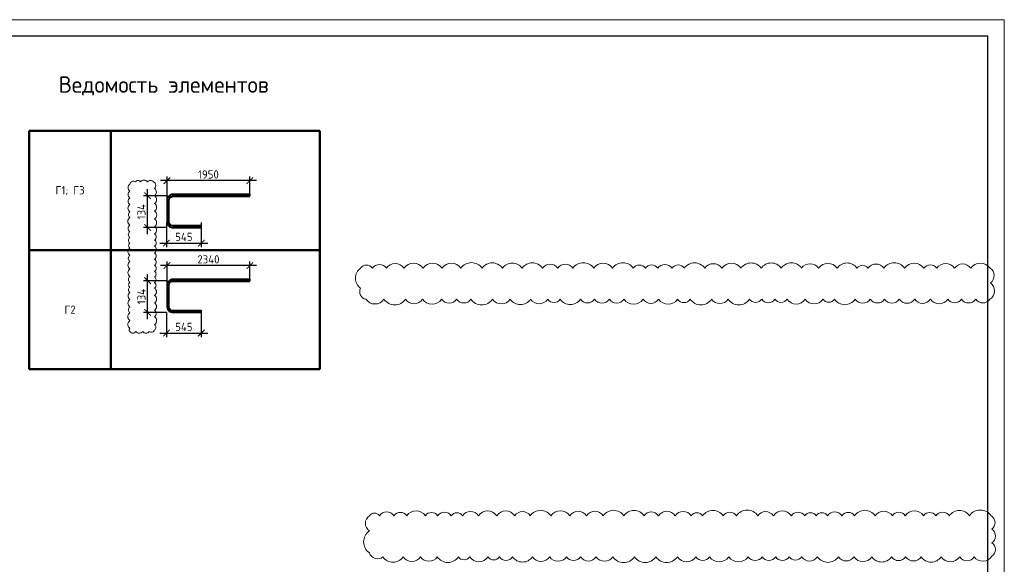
# Model space of a CAD drawing. Header units: millimetres. Extents: x -5898314 to 1055204, y -720802 to 1562611.
# Tile 341 of 362: x 156702 to 186622, y -37079 to -20532. Entities that reach past the tile are written whole.
import ezdxf

# ---------------------------------------------------------------- set-up
doc = ezdxf.new("R2010")
doc.units = ezdxf.units.MM
for name, color, linetype, lineweight in [('_0.5', 94, 'Continuous', 50), ('Выноски', 20, 'Continuous', 20), ('размер', 1, 'Continuous', 25), ('РАЗМЕРЫ', 1, 'Continuous', 9), ('ТОНКИЕ', 7, 'Continuous', 9)]:
    doc.layers.add(name, color=color, linetype=linetype, lineweight=lineweight)
doc.layers.add('ТОЛСТЫЕ_ОСНОВНЫЕ', color=6, linetype='Continuous')
doc.styles.add('GOST-2.304_Type-B', font='GOST_Common.ttf')
doc.dimstyles.new('СПДС', dxfattribs={"dimscale": 100, "dimtxt": 2.5, "dimasz": 2, "dimexe": 1.25, "dimexo": 0, "dimtad": 1, "dimdec": 0, "dimrnd": 5, "dimtxsty": 'GOST-2.304_Type-B', "dimblk": 'ARCHTICK', "dimcen": 2.5, "dimdle": 2, "dimclrd": 1, "dimclre": 1, "dimclrt": 1, "dimadec": 0, "dimazin": 2, "dimtfac": 0.75, "dimtdec": 0, "dimtmove": 1, "dimatfit": 3, "dimfxl": 1, "dimtfillclr": 256, "dimtolj": 1, "dimarcsym": 1})

# ---------------------------------------------------------------- blocks, each defined once
blk = doc.blocks.new('*U1581')
at = {"layer": 'ТОЛСТЫЕ_ОСНОВНЫЕ', "color": 6}
blk.add_lwpolyline([(20, 5), (886, 5), (886, 415), (20, 415)], close=True, dxfattribs=at)
at = {"layer": 'ТОНКИЕ'}
blk.add_lwpolyline([(0, 0), (891, 0), (891, 420), (0, 420)], close=True, dxfattribs=at)
blk = doc.blocks.new('_ArchTick')
at = {"color": 0, "linetype": 'ByBlock', "const_width": 0.15}
blk.add_lwpolyline([(-0.5, -0.5), (0.5, 0.5)], dxfattribs=at)
blk = doc.blocks.new('*D1531')
at = {"layer": 'DEFPOINTS', "color": 0, "lineweight": 0, "transparency": 16777216}
for p in [(161179, -28002), (161179, -28601), (163695, -28426)]:
    blk.add_point(p, dxfattribs=at)
at = {"layer": 'размер', "color": 1, "lineweight": -2, "transparency": 16777216}
for p, q in [((163895, -28002), (160979, -28002)), ((161179, -28601), (161179, -27877)), ((163695, -28426), (163695, -27877))]:
    blk.add_line(p, q, dxfattribs=at)
at = {"layer": 'размер', "color": 1, "lineweight": -2, "transparency": 16777216, "xscale": 200, "yscale": 200, "zscale": 200, "rotation": 180}
blk.add_blockref('_ArchTick', (161179, -28002), dxfattribs=at)
at = {"layer": 'размер', "color": 1, "lineweight": -2, "transparency": 16777216, "xscale": 200, "yscale": 200, "zscale": 200}
blk.add_blockref('_ArchTick', (163695, -28002), dxfattribs=at)
at = {"layer": 'размер', "color": 1, "lineweight": 0, "transparency": 16777216, "insert": (162437, -27814), "char_height": 250, "attachment_point": 5, "style": 'GOST-2.304_Type-B'}
blk.add_mtext('\\A1;2340', dxfattribs=at)
blk = doc.blocks.new('*D1532')
at = {"layer": 'DEFPOINTS', "color": 0, "lineweight": 0, "transparency": 16777216}
for p in [(160590, -28461), (161175, -28461), (161163, -29428)]:
    blk.add_point(p, dxfattribs=at)
at = {"layer": 'размер', "color": 1, "lineweight": -2, "transparency": 16777216}
for p, q in [((160590, -29628), (160590, -28261)), ((161175, -28461), (160465, -28461)), ((161163, -29428), (160465, -29428))]:
    blk.add_line(p, q, dxfattribs=at)
at = {"layer": 'размер', "color": 1, "lineweight": -2, "transparency": 16777216, "xscale": 200, "yscale": 200, "zscale": 200}
for p, rotation in [((160590, -28461), 90), ((160590, -29428), 270)]:
    blk.add_blockref('_ArchTick', p, dxfattribs=dict(at, rotation=rotation))
at = {"layer": 'размер', "color": 1, "lineweight": 0, "transparency": 16777216, "insert": (160402, -28945), "char_height": 250, "attachment_point": 5, "rotation": 90, "style": 'GOST-2.304_Type-B'}
blk.add_mtext('\\A1;134', dxfattribs=at)
blk = doc.blocks.new('*T1533')
at = {"layer": 'Выноски', "color": 0, "linetype": 'ByBlock', "lineweight": 50, "transparency": 16777216}
for p, q in [((0, 0), (8834, 0)), ((0, 0), (0, -7239)), ((2484, 0), (2484, -7239)), ((8834, 0), (8834, -7239)), ((0, -3619), (8834, -3619)), ((0, -7239), (8834, -7239))]:
    blk.add_line(p, q, dxfattribs=at)
at = {"layer": 'Выноски', "color": 0, "transparency": 16777216, "char_height": 250, "width": 2183.67, "attachment_point": 5, "style": 'GOST-2.304_Type-B'}
for s, insert in [('Г1; Г3', (1242, -1810)), ('Г2', (1242, -5429))]:
    blk.add_mtext(s, dxfattribs=dict(at, insert=insert))
blk = doc.blocks.new('*D1534')
at = {"layer": 'DEFPOINTS', "color": 0, "lineweight": 0, "transparency": 16777216}
for p in [(161179, -25422), (161179, -26021), (163695, -25846)]:
    blk.add_point(p, dxfattribs=at)
at = {"layer": 'размер', "color": 1, "lineweight": -2, "transparency": 16777216}
for p, q in [((163895, -25422), (160979, -25422)), ((161179, -26021), (161179, -25297)), ((163695, -25846), (163695, -25297))]:
    blk.add_line(p, q, dxfattribs=at)
at = {"layer": 'размер', "color": 1, "lineweight": -2, "transparency": 16777216, "xscale": 200, "yscale": 200, "zscale": 200, "rotation": 180}
blk.add_blockref('_ArchTick', (161179, -25422), dxfattribs=at)
at = {"layer": 'размер', "color": 1, "lineweight": -2, "transparency": 16777216, "xscale": 200, "yscale": 200, "zscale": 200}
blk.add_blockref('_ArchTick', (163695, -25422), dxfattribs=at)
at = {"layer": 'размер', "color": 1, "lineweight": 0, "transparency": 16777216, "insert": (162437, -25234), "char_height": 250, "attachment_point": 5, "style": 'GOST-2.304_Type-B'}
blk.add_mtext('\\A1;1950', dxfattribs=at)
blk = doc.blocks.new('*D1535')
at = {"layer": 'DEFPOINTS', "color": 0, "lineweight": 0, "transparency": 16777216}
for p in [(160590, -25881), (161175, -25881), (161163, -26848)]:
    blk.add_point(p, dxfattribs=at)
at = {"layer": 'размер', "color": 1, "lineweight": -2, "transparency": 16777216}
for p, q in [((160590, -27048), (160590, -25681)), ((161175, -25881), (160465, -25881)), ((161163, -26848), (160465, -26848))]:
    blk.add_line(p, q, dxfattribs=at)
at = {"layer": 'размер', "color": 1, "lineweight": -2, "transparency": 16777216, "xscale": 200, "yscale": 200, "zscale": 200}
for p, rotation in [((160590, -25881), 90), ((160590, -26848), 270)]:
    blk.add_blockref('_ArchTick', p, dxfattribs=dict(at, rotation=rotation))
at = {"layer": 'размер', "color": 1, "lineweight": 0, "transparency": 16777216, "insert": (160402, -26365), "char_height": 250, "attachment_point": 5, "rotation": 90, "style": 'GOST-2.304_Type-B'}
blk.add_mtext('\\A1;134', dxfattribs=at)
blk = doc.blocks.new('*D1687')
at = {"layer": '_0.5', "color": 1, "lineweight": -2, "transparency": 16777216}
for p, q in [((161163, -29428), (161163, -30178)), ((162220, -29428), (162220, -30178)), ((160963, -30053), (162420, -30053))]:
    blk.add_line(p, q, dxfattribs=at)
at = {"layer": 'DEFPOINTS', "color": 0, "lineweight": 0, "transparency": 16777216}
for p in [(161163, -29428), (162220, -29428), (162220, -30053)]:
    blk.add_point(p, dxfattribs=at)
at = {"layer": '_0.5', "color": 1, "lineweight": -2, "transparency": 16777216, "xscale": 200, "yscale": 200, "zscale": 200, "rotation": 180}
blk.add_blockref('_ArchTick', (161163, -30053), dxfattribs=at)
at = {"layer": '_0.5', "color": 1, "lineweight": -2, "transparency": 16777216, "xscale": 200, "yscale": 200, "zscale": 200}
blk.add_blockref('_ArchTick', (162220, -30053), dxfattribs=at)
at = {"layer": '_0.5', "color": 1, "lineweight": 0, "transparency": 16777216, "insert": (161691, -29866), "char_height": 250, "attachment_point": 5, "style": 'GOST-2.304_Type-B'}
blk.add_mtext('\\A1;545', dxfattribs=at)
blk = doc.blocks.new('*D1688')
at = {"layer": '_0.5', "color": 1, "lineweight": -2, "transparency": 16777216}
for p, q in [((161163, -26694), (161163, -27445)), ((162220, -26694), (162220, -27445)), ((160963, -27320), (162420, -27320))]:
    blk.add_line(p, q, dxfattribs=at)
at = {"layer": 'DEFPOINTS', "color": 0, "lineweight": 0, "transparency": 16777216}
for p in [(161163, -26694), (162220, -26694), (162220, -27320)]:
    blk.add_point(p, dxfattribs=at)
at = {"layer": '_0.5', "color": 1, "lineweight": -2, "transparency": 16777216, "xscale": 200, "yscale": 200, "zscale": 200, "rotation": 180}
blk.add_blockref('_ArchTick', (161163, -27320), dxfattribs=at)
at = {"layer": '_0.5', "color": 1, "lineweight": -2, "transparency": 16777216, "xscale": 200, "yscale": 200, "zscale": 200}
blk.add_blockref('_ArchTick', (162220, -27320), dxfattribs=at)
at = {"layer": '_0.5', "color": 1, "lineweight": 0, "transparency": 16777216, "insert": (161691, -27132), "char_height": 250, "attachment_point": 5, "style": 'GOST-2.304_Type-B'}
blk.add_mtext('\\A1;545', dxfattribs=at)

msp = doc.modelspace()

# ---------------------------------------------------------------- linework, layer by layer
at = {"layer": '_0.5', "color": 240, "lineweight": 0, "true_color": 0xed1f24}
for points in [[(160050.32, -30006.78, 0.52056705), (160232.97, -30006.78, 0.52056705), (160441.5, -30006.78, 0.52056705), (160636.39, -30006.78, 0.52056705), (160801.59, -29957.91, 0.52056705), (160801.59, -29796.91, 0.52056705), (160801.59, -29557.76, 0.52056705), (160801.59, -29356.97, 0.52056705), (160801.59, -29137.98, 0.52056705), (160801.59, -28907.09, 0.52056705), (160801.59, -28689.17, 0.52056705), (160801.59, -28517.19, 0.52056705), (160801.59, -28352.85, 0.52056705), (160801.59, -28179.12, 0.52056705), (160801.59, -27993.48, 0.52056705), (160801.59, -27812.4, 0.52056705), (160801.59, -27615.09, 0.52056705), (160801.59, -27412.28, 0.52056705), (160801.59, -27224.05, 0.52056705), (160801.59, -27041.11, 0.52056705), (160801.59, -26815.6, 0.52056705), (160801.59, -26586.83, 0.52056705), (160801.59, -26344, 0.52056705), (160801.59, -26115.05, 0.52056705), (160801.59, -25878.64, 0.52056705), (160801.59, -25664.27, 0.52056705), (160769.2, -25460.65, 0.52056705), (160584.37, -25460.65, 0.52056705), (160377.89, -25460.65, 0.52056705), (160218.77, -25460.65, 0.52056705), (160050.32, -25524.57, 0.52056705), (160050.32, -25741.92, 0.52056705), (160050.32, -25945.63, 0.52056705), (160050.32, -26150.05, 0.52056705), (160050.32, -26371.72, 0.52056705), (160050.32, -26537.2, 0.52056705), (160050.32, -26773.54, 0.52056705), (160050.32, -26973.34, 0.52056705), (160050.32, -27155.82, 0.52056705), (160050.32, -27317.77, 0.52056705), (160050.32, -27468.8, 0.52056705), (160050.32, -27689.78, 0.52056705), (160050.32, -27880.37, 0.52056705), (160050.32, -28100.82, 0.52056705), (160050.32, -28334.33, 0.52056705), (160050.32, -28514.64, 0.52056705), (160050.32, -28664.92, 0.52056705), (160050.32, -28819.26, 0.52056705), (160050.32, -29034.27, 0.52056705), (160050.32, -29254.38, 0.52056705), (160050.32, -29430.96, 0.52056705), (160050.32, -29673.42, 0.52056705), (160050.32, -29910.78, 0.52056705)], [(167063.17, -28081.14, 0.52056705), (167063.17, -28691.94, 0.52056705), (167222.55, -29026.64, 0.52056705), (167771.93, -29026.64, 0.52056705), (168429.15, -29026.64, 0.52056705), (168940.85, -29026.64, 0.52056705), (169524.21, -29026.64, 0.52056705), (169980.03, -29026.64, 0.52056705), (170411.33, -29026.64, 0.52056705), (171071.69, -29026.64, 0.52056705), (171609.59, -29026.64, 0.52056705), (172227.46, -29026.64, 0.52056705), (172747.4, -29026.64, 0.52056705), (173129.19, -29026.64, 0.52056705), (173739.24, -29026.64, 0.52056705), (174168.86, -29026.64, 0.52056705), (174622.62, -29026.64, 0.52056705), (175067.62, -29026.64, 0.52056705), (175644.59, -29026.64, 0.52056705), (176118.49, -29026.64, 0.52056705), (176693.56, -29026.64, 0.52056705), (177078.04, -29026.64, 0.52056705), (177729.15, -29026.64, 0.52056705), (178228.03, -29026.64, 0.52056705), (178877.22, -29026.64, 0.52056705), (179251.64, -29026.64, 0.52056705), (179650.87, -29026.64, 0.52056705), (180020.42, -29026.64, 0.52056705), (180572.47, -29026.64, 0.52056705), (181113.58, -29026.64, 0.52056705), (181460.52, -29026.64, 0.52056705), (182089.6, -29026.64, 0.52056705), (182550.56, -29026.64, 0.52056705), (182982.76, -29026.64, 0.52056705), (183428.57, -29026.64, 0.52056705), (183900.9, -29026.64, 0.52056705), (184376.65, -29026.64, 0.52056705), (184904.98, -29026.64, 0.52056705), (185318.66, -29026.64, 0.52056705), (185752.2, -29026.64, 0.52056705), (186182.86, -29026.64, 0.52056705), (186201.68, -28529.73, 0.52056705), (186192.07, -28081.14, 0.52056705), (185601.7, -28081.14, 0.52056705), (185110.96, -28081.14, 0.52056705), (184572.19, -28081.14, 0.52056705), (184177.7, -28081.14, 0.52056705), (183591.54, -28081.14, 0.52056705), (182965.07, -28081.14, 0.52056705), (182480.75, -28081.14, 0.52056705), (182147.12, -28081.14, 0.52056705), (181541.02, -28081.14, 0.52056705), (180980.57, -28081.14, 0.52056705), (180463.81, -28081.14, 0.52056705), (179844.6, -28081.14, 0.52056705), (179235.43, -28081.14, 0.52056705), (178622.28, -28081.14, 0.52056705), (178039.83, -28081.14, 0.52056705), (177517.49, -28081.14, 0.52056705), (176899.39, -28081.14, 0.52056705), (176524.62, -28081.14, 0.52056705), (176089.01, -28081.14, 0.52056705), (175716.75, -28081.14, 0.52056705), (175347.49, -28081.14, 0.52056705), (174717, -28081.14, 0.52056705), (174145.79, -28081.14, 0.52056705), (173512.86, -28081.14, 0.52056705), (173054.78, -28081.14, 0.52056705), (172588.88, -28081.14, 0.52056705), (171972.2, -28081.14, 0.52056705), (171369.78, -28081.14, 0.52056705), (170754.47, -28081.14, 0.52056705), (170107.8, -28081.14, 0.52056705), (169539.6, -28081.14, 0.52056705), (168960.06, -28081.14, 0.52056705), (168377.24, -28081.14, 0.52056705), (167844.64, -28081.14, 0.52056705), (167421.3, -28081.14, 0.52056705)], [(167327.15, -35601.12, 0.52056705), (167327.15, -36066.52, 0.52056705), (167327.15, -36730.76, 0.52056705), (167739.23, -36854.45, 0.52056705), (168350.46, -36854.45, 0.52056705), (168882.39, -36854.45, 0.52056705), (169392.6, -36854.45, 0.52056705), (170035.7, -36854.45, 0.52056705), (170376.91, -36854.45, 0.52056705), (170933.59, -36854.45, 0.52056705), (171280.69, -36854.45, 0.52056705), (171680.24, -36854.45, 0.52056705), (172281.98, -36854.45, 0.52056705), (172806.58, -36854.45, 0.52056705), (173317.24, -36854.45, 0.52056705), (173743.62, -36854.45, 0.52056705), (174220.85, -36854.45, 0.52056705), (174725.63, -36854.45, 0.52056705), (175385.23, -36854.45, 0.52056705), (176034.51, -36854.45, 0.52056705), (176686.18, -36854.45, 0.52056705), (177248.21, -36854.45, 0.52056705), (177664.3, -36854.45, 0.52056705), (178249.6, -36854.45, 0.52056705), (178839.34, -36854.45, 0.52056705), (179260.91, -36854.45, 0.52056705), (179674.15, -36854.45, 0.52056705), (180083.04, -36854.45, 0.52056705), (180463.2, -36854.45, 0.52056705), (180944, -36854.45, 0.52056705), (181578.75, -36854.45, 0.52056705), (182053.25, -36854.45, 0.52056705), (182596.44, -36854.45, 0.52056705), (183191.64, -36854.45, 0.52056705), (183623.99, -36854.45, 0.52056705), (184096.42, -36854.45, 0.52056705), (184700.76, -36854.45, 0.52056705), (185266.03, -36854.45, 0.52056705), (185705.86, -36854.45, 0.52056705), (186245.68, -36832.16, 0.52056705), (186245.68, -36428.92, 0.52056705), (186245.68, -36010.37, 0.52056705), (186219.47, -35601.12, 0.52056705), (185559.94, -35601.12, 0.52056705), (184953.78, -35601.12, 0.52056705), (184540.29, -35601.12, 0.52056705), (184168.44, -35601.12, 0.52056705), (183612.39, -35601.12, 0.52056705), (183221.22, -35601.12, 0.52056705), (182695.32, -35601.12, 0.52056705), (182070.11, -35601.12, 0.52056705), (181690.93, -35601.12, 0.52056705), (181249.81, -35601.12, 0.52056705), (180905.09, -35601.12, 0.52056705), (180555.79, -35601.12, 0.52056705), (180150.46, -35601.12, 0.52056705), (179603.75, -35601.12, 0.52056705), (179132.44, -35601.12, 0.52056705), (178479.28, -35601.12, 0.52056705), (178077.28, -35601.12, 0.52056705), (177455.55, -35601.12, 0.52056705), (177106.85, -35601.12, 0.52056705), (176619.24, -35601.12, 0.52056705), (176109.56, -35601.12, 0.52056705), (175677.2, -35601.12, 0.52056705), (175061.81, -35601.12, 0.52056705), (174435.49, -35601.12, 0.52056705), (173928.31, -35601.12, 0.52056705), (173418.77, -35601.12, 0.52056705), (172842.26, -35601.12, 0.52056705), (172215.7, -35601.12, 0.52056705), (171744.86, -35601.12, 0.52056705), (171198.58, -35601.12, 0.52056705), (170644.95, -35601.12, 0.52056705), (170156.3, -35601.12, 0.52056705), (169818.21, -35601.12, 0.52056705), (169402.84, -35601.12, 0.52056705), (169029.79, -35601.12, 0.52056705), (168463.83, -35601.12, 0.52056705), (168078.25, -35601.12, 0.52056705), (167635.05, -35601.12, 0.52056705)]]:
    msp.add_lwpolyline(points, format="xyb", close=True, dxfattribs=at)
at = {"layer": 'РАЗМЕРЫ', "lineweight": 40}
for points in [[(163695.33, -25896.39), (163695.33, -25846.39), (161323.21, -25846.39), (161274.89, -25866.41), (161224.53, -25905.25), (161202.55, -25933.89), (161185.07, -25976.1), (161179.1, -26021.39), (161179.1, -26669.67), (161193.81, -26736.06), (161216.45, -26775.29), (161248.48, -26807.32), (161266.6, -26821.22), (161331.46, -26841.69), (162219.85, -26844.67), (162219.85, -26794.67), (161354.1, -26794.67), (161306.68, -26784.17), (161278.66, -26767.99), (161249.18, -26736.51), (161239.61, -26717.09), (161231.23, -26685.84), (161229.1, -26669.67), (161229.1, -26021.39), (161239.61, -25973.97), (161265.72, -25933.01), (161321.75, -25900.65), (161354.1, -25896.39), (163695.33, -25896.39)], [(163695.33, -28476.22), (163695.33, -28426.22), (161323.21, -28426.22), (161274.89, -28446.23), (161224.53, -28485.08), (161202.55, -28513.72), (161185.07, -28555.92), (161179.1, -28601.22), (161179.1, -29249.49), (161193.81, -29315.89), (161216.45, -29355.11), (161248.48, -29387.14), (161266.6, -29401.05), (161331.46, -29421.51), (162219.85, -29424.49), (162219.85, -29374.49), (161354.1, -29374.49), (161306.68, -29363.99), (161278.66, -29347.81), (161249.18, -29316.33), (161239.61, -29296.92), (161231.23, -29265.67), (161229.1, -29249.49), (161229.1, -28601.22), (161239.61, -28553.79), (161265.72, -28512.83), (161321.75, -28480.48), (161354.1, -28476.22), (163695.33, -28476.22)]]:
    msp.add_lwpolyline(points, dxfattribs=at)

# ---------------------------------------------------------------- block references
at = {"xscale": 100, "yscale": 100, "zscale": 100}
msp.add_blockref('*U1581', (97521.87, -62531.81), dxfattribs=at)
msp.add_blockref('*T1533', (156991.17, -23913.48))

# ---------------------------------------------------------------- texts
at = {"layer": 'РАЗМЕРЫ', "color": 0, "style": 'GOST-2.304_Type-B'}
msp.add_text('Ведомость элементов', height=500, dxfattribs=at).set_placement((157888.2, -22752.51))

# ---------------------------------------------------------------- dimensions: what is measured, and where the dimension line sits
at = {"layer": '_0.5', "color": 1, "lineweight": 0}
for base, p1, p2, picture, middle in [((162219.85, -27319.58), (161162.98, -26694.43), (162219.85, -26694.43), '*D1688', (161691.42, -27132.08)), ((162219.85, -30053.28), (161162.98, -29428.13), (162219.85, -29428.13), '*D1687', (161691.42, -29865.78))]:
    dim = msp.add_linear_dim(base=base, p1=p1, p2=p2, text='545', dimstyle='СПДС', dxfattribs=at)
    dim.commit()
    dim.dimension.update_dxf_attribs({"geometry": picture, "text_midpoint": middle})
at = {"layer": 'размер', "color": 146, "lineweight": 0, "true_color": 0x006272}
for base, p1, p2, text, picture, middle in [((161179.1, -25421.91), (163695.48, -25846.39), (161179.1, -26021.39), '1950', '*D1534', (162437.29, -25234.41)), ((161179.1, -28001.73), (163695.48, -28426.22), (161179.1, -28601.22), '2340', '*D1531', (162437.29, -27814.23))]:
    dim = msp.add_linear_dim(base=base, p1=p1, p2=p2, text=text, dimstyle='СПДС', override={"dimtxt": 2.5}, dxfattribs=at)
    dim.commit()
    dim.dimension.update_dxf_attribs({"geometry": picture, "text_midpoint": middle})
for base, p1, p2, picture, middle in [((160589.64, -25881.33), (161162.98, -26848.31), (161174.93, -25881.33), '*D1535', (160402.14, -26364.82)), ((160589.64, -28461.16), (161162.98, -29428.13), (161174.93, -28461.16), '*D1532', (160402.14, -28944.64))]:
    dim = msp.add_linear_dim(base=base, p1=p1, p2=p2, angle=270, text='134', dimstyle='СПДС', override={"dimtxt": 2.5}, dxfattribs=at)
    dim.commit()
    dim.dimension.update_dxf_attribs({"geometry": picture, "text_midpoint": middle})

doc.saveas('drawing.dxf')
